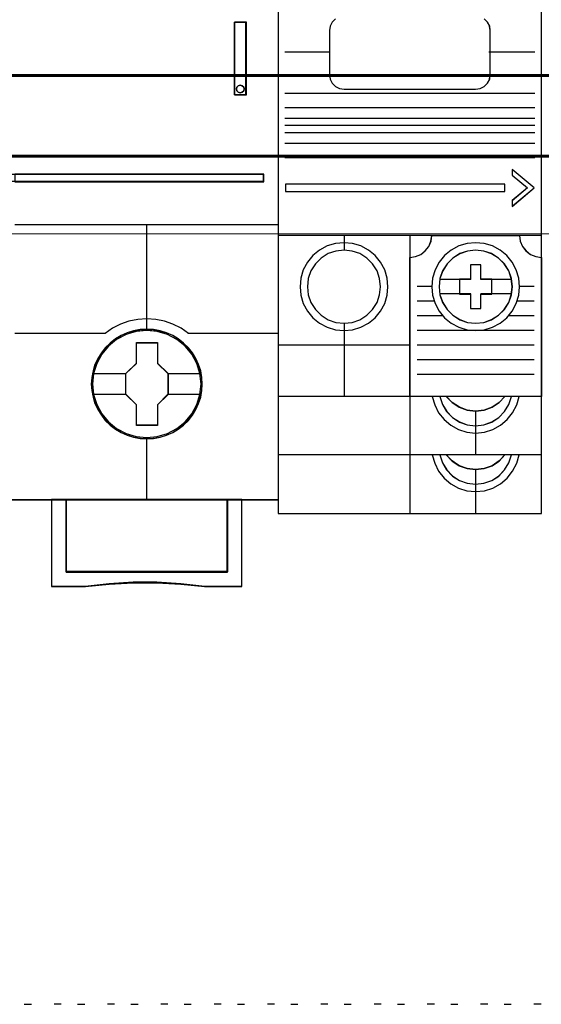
# Model space of a CAD drawing. Header units: millimetres. Extents: x -1290 to 1795, y -4192 to -1311.
# Tile 376 of 656: x 1420 to 1427, y -3670 to -3656. Entities that reach past the tile are written whole.
import ezdxf

# ---------------------------------------------------------------- set-up
doc = ezdxf.new("R2010")
doc.units = ezdxf.units.MM
for name, color, linetype in [('30', 7, 'Continuous'), ('45', 7, 'Continuous'), ('51', 7, 'Continuous')]:
    doc.layers.add(name, color=color, linetype=linetype)
doc.layers.add('Aparatura', color=7, linetype='Continuous', lineweight=13)

# ---------------------------------------------------------------- blocks, each defined once
blk = doc.blocks.new('*B189')
at = {"layer": '45', "color": 7}
for points in [[(279.586298, -83.678926), (261.574053, -83.678926), (261.574053, -165.701694), (279.586298, -165.701694), (297.587403, -165.701694), (315.599648, -165.701694), (315.599648, -83.678926), (297.587403, -83.678926), (279.586298, -83.678926)], [(312.571664, -133.076432), (312.571664, -138.040599), (313.395362, -138.040599), (313.395362, -133.076432), (312.571664, -133.076432)], [(313.215271, -137.503905), (313.244947, -137.632816), (313.215271, -137.767586), (313.114371, -137.861339), (312.977859, -137.902356), (312.841348, -137.861339), (312.746383, -137.767586), (312.716707, -137.632816), (312.746383, -137.503905), (312.841348, -137.410152), (312.977859, -137.369135), (313.114371, -137.410152), (313.215271, -137.503905)], [(297.566047, -143.450015), (297.566047, -143.97067), (314.593304, -143.97067), (314.593304, -143.450015), (297.566047, -143.450015)], [(310.378122, -157.796729), (310.355763, -157.343996), (310.283095, -156.896785), (310.12658, -156.466137), (309.947706, -156.052053), (309.712933, -155.660053), (309.433442, -155.312222), (309.103642, -154.991997), (308.734713, -154.715941), (308.365784, -154.473011), (307.935368, -154.285293), (307.504951, -154.158307), (307.046585, -154.07549), (306.593809, -154.053405), (306.135443, -154.07549), (305.693847, -154.158307), (305.246661, -154.285293), (304.833013, -154.473011), (304.441725, -154.715941), (304.083976, -154.991997), (303.748587, -155.312222), (303.485865, -155.660053), (303.239912, -156.052053), (303.038679, -156.466137), (302.921292, -156.896785), (302.831855, -157.343996), (302.798316, -157.796729), (302.831855, -158.24394), (302.921292, -158.68563), (303.038679, -159.116278), (303.239912, -159.530362), (303.485865, -159.922362), (303.748587, -160.281235), (304.083976, -160.601461), (304.441725, -160.877517), (304.833013, -161.109404), (305.246661, -161.291602), (305.693847, -161.42963), (306.135443, -161.517968), (306.593809, -161.540052), (307.046585, -161.517968), (307.504951, -161.42963), (307.935368, -161.291602), (308.365784, -161.109404), (308.734713, -160.877517), (309.103642, -160.601461), (309.433442, -160.281235), (309.712933, -159.922362), (309.947706, -159.530362), (310.12658, -159.116278), (310.283095, -158.68563), (310.355763, -158.24394), (310.378122, -157.796729)], [(310.378122, -157.796729), (310.355763, -157.343996), (310.283095, -156.896785), (310.12658, -156.466137), (309.947706, -156.052053), (309.712933, -155.660053), (309.433442, -155.312222), (309.103642, -154.991997), (308.734713, -154.715941), (308.365784, -154.473011), (307.935368, -154.285293), (307.504951, -154.158307), (307.046585, -154.07549), (306.593809, -154.053405), (306.135443, -154.07549), (305.693847, -154.158307), (305.246661, -154.285293), (304.833013, -154.473011), (304.441725, -154.715941), (304.083976, -154.991997), (303.748587, -155.312222), (303.485865, -155.660053), (303.239912, -156.052053), (303.038679, -156.466137), (302.921292, -156.896785), (302.831855, -157.343996), (302.798316, -157.796729), (302.831855, -158.24394), (302.921292, -158.68563), (303.038679, -159.116278), (303.239912, -159.530362), (303.485865, -159.922362), (303.748587, -160.281235), (304.083976, -160.601461), (304.441725, -160.877517), (304.833013, -161.109404), (305.246661, -161.291602), (305.693847, -161.42963), (306.135443, -161.517968), (306.593809, -161.540052), (307.046585, -161.517968), (307.504951, -161.42963), (307.935368, -161.291602), (308.365784, -161.109404), (308.734713, -160.877517), (309.103642, -160.601461), (309.433442, -160.281235), (309.712933, -159.922362), (309.947706, -159.530362), (310.12658, -159.116278), (310.283095, -158.68563), (310.355763, -158.24394), (310.378122, -157.796729)], [(310.363797, -157.796729), (310.341528, -157.345951), (310.269152, -156.90067), (310.113265, -156.471881), (309.935109, -156.059584), (309.701279, -155.669276), (309.42291, -155.322947), (309.094435, -155.004104), (308.726988, -154.729239), (308.359541, -154.487358), (307.930853, -154.30045), (307.502165, -154.174012), (307.04564, -154.091553), (306.594682, -154.069564), (306.138157, -154.091553), (305.698334, -154.174012), (305.252944, -154.30045), (304.840958, -154.487358), (304.451241, -154.729239), (304.094929, -155.004104), (303.760886, -155.322947), (303.499219, -155.669276), (303.254255, -156.059584), (303.053829, -156.471881), (302.936914, -156.90067), (302.847836, -157.345951), (302.814432, -157.796729), (302.847836, -158.24201), (302.936914, -158.681793), (303.053829, -159.110582), (303.254255, -159.522879), (303.499219, -159.913187), (303.760886, -160.270511), (304.094929, -160.589354), (304.451241, -160.864219), (304.840958, -161.095105), (305.252944, -161.276516), (305.698334, -161.413948), (306.138157, -161.501905), (306.594682, -161.523894), (307.04564, -161.501905), (307.502165, -161.413948), (307.930853, -161.276516), (308.359541, -161.095105), (308.726988, -160.864219), (309.094435, -160.589354), (309.42291, -160.270511), (309.701279, -159.913187), (309.935109, -159.522879), (310.113265, -159.110582), (310.269152, -158.681793), (310.341528, -158.24201), (310.363797, -157.796729)], [(305.87951, -154.954676), (307.320723, -154.954676), (307.320723, -156.375774), (308.041329, -157.078029), (308.041329, -158.499127), (307.320723, -159.217971), (307.320723, -160.62801), (305.87951, -160.62801), (305.87951, -159.217971), (305.147644, -158.499127), (305.147644, -157.078029), (305.87951, -156.375774), (305.87951, -154.954676)], [(305.87951, -154.954676), (307.320723, -154.954676), (307.320723, -154.954676), (307.320723, -156.375774), (307.320723, -156.375774), (308.041329, -157.078029), (308.041329, -157.078029), (308.041329, -158.499127), (308.041329, -158.499127), (307.320723, -159.217971), (307.320723, -159.217971), (307.320723, -160.62801), (307.320723, -160.62801), (305.87951, -160.62801), (305.87951, -160.62801), (305.87951, -159.217971), (305.87951, -159.217971), (305.147644, -158.499127), (305.147644, -158.499127), (305.147644, -157.078029), (305.147644, -157.078029), (305.87951, -156.375774), (305.87951, -156.375774), (305.87951, -154.954676), (305.87951, -154.954676)], [(305.886136, -154.970834), (307.312187, -154.970834), (307.312187, -156.383837), (308.025213, -157.082092), (308.025213, -158.495095), (307.312187, -159.209844), (307.312187, -160.611852), (305.886136, -160.611852), (305.886136, -159.209844), (305.161969, -158.495095), (305.161969, -157.082092), (305.886136, -156.383837), (305.886136, -154.970834)], [(300.071161, -165.669378), (300.071161, -171.63356), (302.3868, -171.63356), (304.021696, -171.45668), (305.651012, -171.36824), (307.285909, -171.36824), (308.920805, -171.45668), (310.544541, -171.63356), (313.094533, -171.63356), (313.094533, -165.669378), (312.10132, -165.669378), (312.10132, -170.633081), (301.075535, -170.633081), (301.075535, -165.669378), (300.071161, -165.669378)], [(306.588219, -165.669378), (301.072133, -165.669378), (301.072133, -170.637136), (312.104306, -170.637136), (312.104306, -165.669378), (306.588219, -165.669378)]]:
    blk.add_lwpolyline(points, close=True, dxfattribs=at)
at = {"layer": '45', "color": 139}
for points in [[(279.586298, -83.678926), (261.574053, -83.678926), (261.574053, -165.701694), (279.586298, -165.701694), (297.587403, -165.701694), (315.599648, -165.701694), (315.599648, -83.678926), (297.587403, -83.678926), (279.586298, -83.678926)], [(279.591668, -83.695084), (261.590169, -83.695084), (261.590169, -165.685536), (279.591668, -165.685536), (297.582033, -165.685536), (315.583532, -165.685536), (315.583532, -83.695084), (297.582033, -83.695084), (279.591668, -83.695084)], [(313.244947, -137.632816), (313.215271, -137.503905), (313.114371, -137.410152), (312.977859, -137.369135), (312.841348, -137.410152), (312.746383, -137.503905), (312.716707, -137.632816), (312.746383, -137.767586), (312.841348, -137.861339), (312.977859, -137.902356), (313.114371, -137.861339), (313.215271, -137.767586), (313.244947, -137.632816)], [(310.295753, -157.791343), (310.223056, -157.073551), (310.01615, -156.388888), (309.675034, -155.753919), (309.205302, -155.201772), (308.651688, -154.749011), (308.008602, -154.40668), (307.309595, -154.196864), (306.588219, -154.130606), (305.866844, -154.196864), (305.167837, -154.40668), (304.530342, -154.749011), (303.971137, -155.201772), (303.506996, -155.753919), (303.160289, -156.388888), (302.953382, -157.073551), (302.880686, -157.791343), (302.953382, -158.503613), (303.160289, -159.193797), (303.506996, -159.823245), (303.971137, -160.375392), (304.530342, -160.828153), (305.167837, -161.170484), (305.866844, -161.3803), (306.588219, -161.45208), (307.309595, -161.3803), (308.008602, -161.170484), (308.651688, -160.828153), (309.205302, -160.375392), (309.675034, -159.823245), (310.01615, -159.193797), (310.223056, -158.503613), (310.295753, -157.791343)], [(310.295753, -157.785889), (310.217481, -157.068111), (310.010618, -156.388982), (309.669575, -155.754024), (309.211124, -155.196366), (308.646446, -154.743613), (308.003496, -154.40681), (307.310227, -154.191476), (306.589005, -154.12522), (305.862192, -154.191476), (305.174515, -154.40681), (304.531564, -154.743613), (303.966886, -155.196366), (303.508435, -155.754024), (303.167392, -156.388982), (302.954939, -157.068111), (302.887848, -157.785889), (302.954939, -158.503667), (303.167392, -159.188317), (303.508435, -159.817754), (303.966886, -160.375412), (304.531564, -160.828165), (305.174515, -161.164968), (305.862192, -161.37478), (306.589005, -161.45208), (307.310227, -161.37478), (308.003496, -161.164968), (308.646446, -160.828165), (309.211124, -160.375412), (309.669575, -159.817754), (310.010618, -159.188317), (310.217481, -158.503667), (310.295753, -157.785889)]]:
    blk.add_lwpolyline(points, close=True, dxfattribs=at)
for points in [[(312.571664, -138.040599), (312.571664, -133.076432)], [(312.571664, -133.076432), (313.395362, -133.076432)], [(313.36313, -138.040599), (313.36313, -133.076432)], [(312.571664, -138.006487), (313.395362, -138.006487)], [(274.47208, -143.450015), (314.593304, -143.450015)], [(274.47208, -143.938353), (314.593304, -143.938353)], [(314.559282, -143.97067), (314.559282, -143.450015)], [(297.566047, -146.900695), (315.599648, -146.900695)], [(306.571208, -146.900695), (306.571208, -154.146764)], [(309.432661, -154.34964), (308.928745, -153.986419), (308.380036, -153.702652), (307.803331, -153.492665), (307.204231, -153.373483), (306.588333, -153.32808), (305.972435, -153.373483), (305.367735, -153.492665), (304.791031, -153.702652), (304.247921, -153.986419), (303.738405, -154.34964)], [(297.566047, -154.317323), (303.772428, -154.317323)], [(309.40043, -154.317323), (315.599648, -154.317323)], [(306.571208, -161.430535), (306.571208, -165.701694)], [(300.071161, -165.669378), (300.071161, -171.63356)], [(301.072133, -170.637136), (301.072133, -165.669378)], [(312.072074, -165.669378), (312.072074, -170.637136)], [(313.062302, -165.669378), (313.062302, -171.63356)], [(312.104306, -170.604819), (301.072133, -170.604819)], [(310.551815, -171.63356), (308.925495, -171.434874), (307.287998, -171.335531), (305.650501, -171.335531), (304.018593, -171.434874), (302.381095, -171.63356)], [(300.071161, -171.599448), (302.413327, -171.599448)], [(310.517793, -171.599448), (313.094533, -171.599448)]]:
    blk.add_lwpolyline(points, dxfattribs=at)
at = {"layer": '45', "color": 59}
for points in [[(312.571664, -133.076432), (312.571664, -138.040599), (313.395362, -138.040599), (313.395362, -133.076432), (312.571664, -133.076432)], [(313.215271, -137.503905), (313.244947, -137.632816), (313.215271, -137.767586), (313.114371, -137.861339), (312.977859, -137.902356), (312.841348, -137.861339), (312.746383, -137.767586), (312.716707, -137.632816), (312.746383, -137.503905), (312.841348, -137.410152), (312.977859, -137.369135), (313.114371, -137.410152), (313.215271, -137.503905)], [(297.582163, -143.464378), (297.582163, -143.956307), (314.577188, -143.956307), (314.577188, -143.464378), (297.582163, -143.464378)], [(300.071161, -165.669378), (300.071161, -171.63356), (302.3868, -171.63356), (304.021696, -171.45668), (305.651012, -171.36824), (307.285909, -171.36824), (308.920805, -171.45668), (310.544541, -171.63356), (313.094533, -171.63356), (313.094533, -165.669378), (312.10132, -165.669378), (312.10132, -170.633081), (301.075535, -170.633081), (301.075535, -165.669378), (300.071161, -165.669378)], [(300.085487, -165.683741), (300.085487, -171.617402), (302.39603, -171.617402), (304.02733, -171.441427), (305.653062, -171.353439), (307.284362, -171.353439), (308.915661, -171.441427), (310.535826, -171.617402), (313.080208, -171.617402), (313.080208, -165.683741), (312.08918, -165.683741), (312.08918, -170.622043), (301.08765, -170.622043), (301.08765, -165.683741), (300.085487, -165.683741)], [(306.588219, -165.669378), (301.072133, -165.669378), (301.072133, -170.637136), (312.104306, -170.637136), (312.104306, -165.669378), (306.588219, -165.669378)], [(306.588219, -165.683741), (301.088249, -165.683741), (301.088249, -170.622773), (312.08819, -170.622773), (312.08819, -165.683741), (306.588219, -165.683741)]]:
    blk.add_lwpolyline(points, close=True, dxfattribs=at)
at = {"layer": '45', "color": 1}
blk.add_lwpolyline([(297.566047, -143.450015), (297.566047, -143.97067), (314.593304, -143.97067), (314.593304, -143.450015), (297.566047, -143.450015)], close=True, dxfattribs=at)
at = {"layer": '45', "color": 7}
for points in [[(302.869942, -157.066018), (305.179876, -157.066018)], [(308.007307, -157.066018), (310.306497, -157.066018)], [(302.869942, -158.478965), (305.179876, -158.478965)], [(308.007307, -158.478965), (310.306497, -158.478965)]]:
    blk.add_lwpolyline(points, dxfattribs=at)
blk = doc.blocks.new('*U191')
at = {"layer": '45', "color": 7}
for points in [[(333.55625, -83.678926), (324.561742, -83.678926), (324.561742, -83.678926), (315.562044, -83.678926), (315.562044, -83.678926), (315.562044, -166.635281), (315.562044, -166.635281), (324.561742, -166.635281), (324.561742, -166.635281), (333.55625, -166.635281), (333.55625, -166.635281), (333.55625, -83.678926), (333.55625, -83.678926)], [(333.550878, -83.682516), (324.561741, -83.682516), (315.567416, -83.682516), (315.567416, -166.63169), (324.561741, -166.63169), (333.550878, -166.63169), (333.550878, -83.682516)], [(333.062032, -144.397876), (331.552517, -143.132237), (331.552517, -143.132237), (331.552517, -143.528075), (331.552517, -143.528075), (332.591941, -144.397876), (332.591941, -144.397876), (331.552517, -145.267678), (331.552517, -145.267678), (331.552517, -145.658307), (331.552517, -145.658307), (333.062032, -144.397876), (333.062032, -144.397876)], [(333.058451, -144.397865), (331.557889, -143.137623), (331.557889, -143.531773), (332.591148, -144.397865), (331.557889, -145.263957), (331.557889, -145.652921), (333.058451, -144.397865)], [(316.065216, -144.137638), (316.065216, -144.642134), (331.056508, -144.642134), (331.056508, -144.137638), (316.065216, -144.137638)], [(324.556461, -149.138241), (324.94595, -149.086343), (325.30428, -148.941029), (325.615871, -148.697109), (325.85995, -148.385721), (326.00536, -148.027626), (326.062485, -147.638392), (326.046905, -147.633202), (332.081386, -147.633202), (332.060613, -147.638392), (332.107352, -148.027626), (332.263147, -148.385721), (332.496841, -148.697109), (332.808432, -148.941029), (333.177148, -149.086343), (333.55625, -149.138241), (333.55625, -149.138241), (333.55625, -158.645934), (333.55625, -158.645934), (324.556461, -158.645934), (324.556461, -158.645934), (324.556461, -149.138241), (324.556461, -149.138241)], [(324.560042, -149.140604), (324.949144, -149.088749), (325.307117, -148.943553), (325.618398, -148.699832), (325.862235, -148.388699), (326.0075, -148.030895), (326.064568, -147.641978), (326.049004, -147.636793), (332.077481, -147.636793), (332.056729, -147.641978), (332.103421, -148.030895), (332.259062, -148.388699), (332.492523, -148.699832), (332.803804, -148.943553), (333.172153, -149.088749), (333.550878, -149.140604), (333.550878, -158.640547), (324.560042, -158.640547), (324.560042, -149.140604)], [(323.068434, -151.142936), (323.011268, -150.556071), (322.844967, -149.984787), (322.564334, -149.475824), (322.184961, -149.018796), (321.727633, -148.639671), (321.218337, -148.359223), (320.646678, -148.193031), (320.069821, -148.135902), (319.477375, -148.193031), (318.910912, -148.359223), (318.396419, -148.639671), (317.939092, -149.018796), (317.564915, -149.475824), (317.284282, -149.984787), (317.117981, -150.556071), (317.060815, -151.142936), (317.117981, -151.724607), (317.284282, -152.290698), (317.564915, -152.804854), (317.939092, -153.261882), (318.396419, -153.641007), (318.910912, -153.916262), (319.477375, -154.082454), (320.069821, -154.139583), (320.646678, -154.082454), (321.218337, -153.916262), (321.727633, -153.641007), (322.184961, -153.261882), (322.564334, -152.804854), (322.844967, -152.290698), (323.011268, -151.724607), (323.068434, -151.142936)], [(322.565262, -151.143033), (322.497677, -150.587071), (322.320917, -150.051891), (322.019385, -149.584259), (321.629473, -149.184174), (321.15118, -148.882811), (320.615701, -148.70615), (320.069823, -148.638603), (319.513548, -148.70615), (318.978069, -148.882811), (318.499776, -149.184174), (318.109864, -149.584259), (317.808332, -150.051891), (317.626373, -150.587071), (317.563987, -151.143033), (317.626373, -151.704192), (317.808332, -152.223784), (318.109864, -152.707004), (318.499776, -153.096697), (318.978069, -153.39806), (319.513548, -153.585113), (320.069823, -153.642268), (320.615701, -153.585113), (321.15118, -153.39806), (321.629473, -153.096697), (322.019385, -152.707004), (322.320917, -152.223784), (322.497677, -151.704192), (322.565262, -151.143033)], [(332.06106, -151.142936), (332.009108, -150.556071), (331.827276, -149.984787), (331.551931, -149.475824), (331.183072, -149.018796), (330.725894, -148.639671), (330.201179, -148.359223), (329.645292, -148.193031), (329.053039, -148.135902), (328.476372, -148.193031), (327.910095, -148.359223), (327.38538, -148.639671), (326.938593, -149.018796), (326.559343, -149.475824), (326.283998, -149.984787), (326.112556, -150.556071), (326.060604, -151.142936), (326.112556, -151.724607), (326.283998, -152.290698), (326.559343, -152.804854), (326.938593, -153.261882), (327.38538, -153.641007), (327.910095, -153.916262), (328.476372, -154.082454), (329.053039, -154.139583), (329.645292, -154.082454), (330.201179, -153.916262), (330.725894, -153.641007), (331.183072, -153.261882), (331.551931, -152.804854), (331.827276, -152.290698), (332.009108, -151.724607), (332.06106, -151.142936)], [(331.563261, -151.143033), (331.495698, -150.587071), (331.318995, -150.051891), (331.01756, -149.584259), (330.617379, -149.184174), (330.149636, -148.882811), (329.614329, -148.70615), (329.053037, -148.638603), (328.496941, -148.70615), (327.972029, -148.882811), (327.493891, -149.184174), (327.104105, -149.584259), (326.80267, -150.051891), (326.615573, -150.587071), (326.558404, -151.143033), (326.615573, -151.704192), (326.80267, -152.223784), (327.104105, -152.707004), (327.493891, -153.096697), (327.972029, -153.39806), (328.496941, -153.585113), (329.053037, -153.642268), (329.614329, -153.585113), (330.149636, -153.39806), (330.617379, -153.096697), (331.01756, -152.707004), (331.318995, -152.223784), (331.495698, -151.704192), (331.563261, -151.143033)], [(331.559679, -151.143926), (331.492213, -150.588961), (331.315763, -150.054742), (331.014759, -149.587949), (330.615152, -149.188581), (330.148077, -148.887759), (329.613537, -148.711415), (329.053048, -148.643989), (328.497748, -148.711415), (327.973587, -148.887759), (327.496134, -149.188581), (327.106905, -149.587949), (326.805902, -150.054742), (326.619072, -150.588961), (326.561985, -151.143926), (326.619072, -151.704078), (326.805902, -152.222738), (327.106905, -152.705091), (327.496134, -153.094085), (327.973587, -153.394908), (328.497748, -153.581625), (329.053048, -153.638677), (329.613537, -153.581625), (330.148077, -153.394908), (330.615152, -153.094085), (331.014759, -152.705091), (331.315763, -152.222738), (331.492213, -151.704078), (331.559679, -151.143926)], [(328.708873, -149.640413), (328.708873, -150.644495), (328.714085, -150.639292), (327.947946, -150.639292), (327.947946, -150.644495), (327.947946, -151.648577), (327.947946, -151.643374), (328.708873, -151.643374), (328.708873, -151.648577), (328.708873, -152.642253), (328.708873, -152.642253), (329.412471, -152.642253), (329.412471, -152.642253), (329.412471, -151.648577), (329.412471, -151.643374), (330.157763, -151.643374), (330.162975, -151.648577), (330.162975, -150.644495), (330.157763, -150.639292), (329.412471, -150.639292), (329.412471, -150.644495), (329.412471, -149.640413), (329.412471, -149.640413), (328.708873, -149.640413), (328.708873, -149.640413)], [(328.71117, -149.644004), (328.71117, -150.645083), (328.71636, -150.639896), (327.953317, -150.639896), (327.953317, -150.645083), (327.953317, -151.646162), (327.953317, -151.640975), (328.71117, -151.640975), (328.71117, -151.646162), (328.71117, -152.636867), (329.411923, -152.636867), (329.411923, -151.646162), (329.411923, -151.640975), (330.154203, -151.640975), (330.159394, -151.646162), (330.159394, -150.645083), (330.154203, -150.639896), (329.411923, -150.639896), (329.411923, -150.645083), (329.411923, -149.644004), (328.71117, -149.644004)], [(326.604961, -158.635161), (326.781667, -159.18263), (327.072712, -159.662316), (327.4729, -160.074221), (327.951046, -160.38706), (328.486362, -160.579977), (329.052862, -160.647759), (329.624558, -160.579977), (330.159874, -160.38706), (330.638021, -160.074221), (331.038208, -159.662316), (331.329254, -159.18263), (331.50596, -158.635161), (331.058997, -158.635161), (330.65881, -159.057494), (330.180663, -159.370333), (329.634953, -159.573678), (329.052862, -159.64146), (328.486362, -159.573678), (327.940652, -159.370333), (327.452111, -159.057494), (327.051924, -158.635161), (326.604961, -158.635161)], [(326.610333, -158.640547), (326.786716, -159.185085), (327.07723, -159.662204), (327.476686, -160.071904), (327.953959, -160.383069), (328.488297, -160.574954), (329.053762, -160.642373), (329.624414, -160.574954), (330.158752, -160.383069), (330.636025, -160.071904), (331.035481, -159.662204), (331.325995, -159.185085), (331.502379, -158.640547), (331.056232, -158.640547), (330.656776, -159.06062), (330.179503, -159.371784), (329.63479, -159.574041), (329.053762, -159.64146), (328.488297, -159.574041), (327.943584, -159.371784), (327.455936, -159.06062), (327.056479, -158.640547), (326.610333, -158.640547)], [(327.050832, -158.635161), (327.451237, -159.059378), (327.940044, -159.373612), (328.486052, -159.577864), (329.05286, -159.645948), (329.635269, -159.577864), (330.181276, -159.373612), (330.659683, -159.059378), (331.060089, -158.635161), (327.050832, -158.635161)], [(327.056204, -158.640547), (327.455715, -159.060996), (327.943431, -159.37244), (328.488219, -159.574878), (329.053761, -159.642358), (329.634869, -159.574878), (330.179658, -159.37244), (330.656996, -159.060996), (331.056508, -158.640547), (327.056204, -158.640547)], [(326.604961, -162.622654), (326.781667, -163.174843), (327.072712, -163.66452), (327.4729, -164.076057), (327.951046, -164.378198), (328.486362, -164.570944), (329.052862, -164.633456), (329.624558, -164.570944), (330.159874, -164.378198), (330.638021, -164.076057), (331.038208, -163.66452), (331.329254, -163.174843), (331.50596, -162.622654), (331.058997, -162.622654), (330.65881, -163.049819), (330.180663, -163.372797), (329.634953, -163.565543), (329.052862, -163.628055), (328.486362, -163.565543), (327.940652, -163.372797), (327.452111, -163.049819), (327.051924, -162.622654), (326.604961, -162.622654)], [(326.610333, -162.626244), (326.786716, -163.176461), (327.07723, -163.66439), (327.476686, -164.074457), (327.953959, -164.375519), (328.488297, -164.567576), (329.053762, -164.629865), (329.624414, -164.567576), (330.158752, -164.375519), (330.636025, -164.074457), (331.035481, -163.66439), (331.325995, -163.176461), (331.502379, -162.626244), (331.056232, -162.626244), (330.656776, -163.051884), (330.179503, -163.373709), (329.63479, -163.565766), (329.053762, -163.628055), (328.488297, -163.565766), (327.943584, -163.373709), (327.455936, -163.051884), (327.056479, -162.626244), (326.610333, -162.626244)], [(327.050832, -162.622654), (327.451237, -163.052107), (327.940044, -163.376816), (328.486052, -163.570594), (329.05286, -163.633441), (329.635269, -163.570594), (330.181276, -163.376816), (330.659683, -163.052107), (331.060089, -162.622654), (327.050832, -162.622654)], [(327.056204, -162.626244), (327.455715, -163.052647), (327.943431, -163.375049), (328.488219, -163.56745), (329.053761, -163.62985), (329.634869, -163.56745), (330.179658, -163.375049), (330.656996, -163.052647), (331.056508, -162.626244), (327.056204, -162.626244)]]:
    blk.add_lwpolyline(points, close=True, dxfattribs=at)
for points in [[(319.472915, -132.841385), (319.249665, -133.064809), (319.109485, -133.340193), (319.062758, -133.641556), (319.062758, -133.641556), (319.062758, -136.64999), (319.062758, -136.64999), (319.109485, -136.961745), (319.249665, -137.242324), (319.472915, -137.465749), (319.753275, -137.611234), (320.064787, -137.652801), (320.064787, -137.652801), (329.057089, -137.652801), (329.057089, -137.652801), (329.373792, -137.611234), (329.648961, -137.465749), (329.872211, -137.242324), (330.017583, -136.961745), (330.059118, -136.64999), (330.059118, -136.64999), (330.059118, -133.641556), (330.059118, -133.641556), (330.017583, -133.340193), (329.872211, -133.064809), (329.648961, -132.841385)], [(319.477953, -132.844631), (319.254885, -133.067654), (319.114818, -133.342544), (319.06813, -133.643366), (319.06813, -136.646403), (319.114818, -136.957599), (319.254885, -137.237675), (319.477953, -137.460698), (319.758085, -137.605923), (320.069343, -137.647415), (329.054323, -137.647415), (329.370769, -137.605923), (329.645713, -137.460698), (329.868782, -137.237675), (330.014035, -136.957599), (330.055536, -136.646403), (330.055536, -133.643366), (330.014035, -133.342544), (329.868782, -133.067654), (329.645713, -132.844631)], [(324.567205, -147.638588), (315.562044, -147.638588)], [(320.063729, -147.638588), (320.063729, -148.649375)], [(324.556461, -147.638588), (324.556461, -166.635281)], [(333.55625, -147.638588), (324.556461, -147.638588)], [(328.716133, -150.640428), (326.604961, -150.640428)], [(331.50596, -150.640428), (329.405532, -150.640428)], [(326.071348, -151.137742), (325.059633, -151.137742)], [(333.062032, -151.137742), (332.052107, -151.137742)], [(328.716133, -151.640443), (326.604961, -151.640443)], [(331.50596, -151.640443), (329.405532, -151.640443)], [(326.236088, -152.139553), (325.059633, -152.139553)], [(333.062032, -152.139553), (331.874833, -152.139553)], [(326.828791, -153.128796), (325.059633, -153.128796)], [(333.062032, -153.128796), (331.28392, -153.128796)], [(320.063729, -153.631496), (320.063729, -158.645934)], [(333.062032, -154.130606), (325.059633, -154.130606)], [(324.567205, -155.130621), (315.562044, -155.130621)], [(333.062032, -155.130621), (325.059633, -155.130621)], [(333.062032, -156.130636), (325.059633, -156.130636)], [(333.062032, -157.132446), (325.059633, -157.132446)], [(324.567205, -158.635161), (315.562044, -158.635161)], [(326.091045, -158.635161), (326.257323, -159.21317), (326.527523, -159.749521), (326.896452, -160.218176), (327.364107, -160.608723), (327.883724, -160.900331), (328.455303, -161.077378), (329.052862, -161.145073), (329.655618, -161.077378), (330.227197, -160.900331), (330.762402, -160.608723), (331.214469, -160.218176), (331.583397, -159.749521), (331.86399, -159.21317), (332.019876, -158.635161)], [(329.047402, -159.635176), (329.047402, -162.633426)], [(324.567205, -162.622654), (315.562044, -162.622654)], [(333.55625, -162.622654), (324.556461, -162.622654)], [(326.091045, -162.622654), (326.257323, -163.205911), (326.527523, -163.752715), (326.896452, -164.221404), (327.364107, -164.611978), (327.883724, -164.903607), (328.455303, -165.080667), (329.052862, -165.137951), (329.655618, -165.080667), (330.227197, -164.903607), (330.762402, -164.611978), (331.214469, -164.221404), (331.583397, -163.752715), (331.86399, -163.205911), (332.019876, -162.622654)], [(329.047402, -163.622669), (329.047402, -166.635281)]]:
    blk.add_lwpolyline(points, dxfattribs=at)
at = {"layer": '45', "color": 253}
for points in [[(319.094989, -135.126731), (316.018659, -135.126731)], [(333.105007, -135.126731), (329.960632, -135.126731)], [(319.120058, -136.683308), (316.018659, -136.683308)], [(333.105007, -136.683308), (329.960632, -136.683308)], [(333.105007, -137.952626), (316.018659, -137.952626)], [(333.105007, -138.927506), (316.018659, -138.927506)], [(333.105007, -139.658217), (316.018659, -139.658217)], [(333.105007, -140.141169), (316.018659, -140.141169)], [(333.105007, -140.638483), (316.018659, -140.638483)], [(333.105007, -141.369194), (316.018659, -141.369194)], [(333.105007, -142.338688), (316.018659, -142.338688)]]:
    blk.add_lwpolyline(points, dxfattribs=at)
at = {"layer": '45', "color": 1}
blk.add_lwpolyline([(316.059844, -144.134047), (316.059844, -144.64752), (316.059844, -144.64752), (331.060089, -144.64752), (331.060089, -144.64752), (331.060089, -144.134047), (331.060089, -144.134047), (316.059844, -144.134047), (316.059844, -144.134047)], close=True, dxfattribs=at)
blk = doc.blocks.new('*U202')
at = {"layer": '51', "color": 255}
for points in [[(155.573155, -350.04556), (156.063792, -350.04556)], [(159.21533, -350.04556), (159.705967, -350.04556)], [(162.857505, -350.04556), (163.348142, -350.04556)], [(166.49968, -350.04556), (166.988526, -350.04556)], [(170.140064, -350.04556), (170.630701, -350.04556)], [(173.782239, -350.04556), (174.272876, -350.04556)], [(177.424414, -350.04556), (177.915051, -350.04556)], [(181.066589, -350.04556), (181.557226, -350.04556)], [(184.708763, -350.04556), (185.19761, -350.04556)], [(188.349148, -350.04556), (188.839785, -350.04556)]]:
    blk.add_lwpolyline(points, dxfattribs=at)
blk = doc.blocks.new('*U203')
at = {"layer": '30', "color": 7}
for points in [[(764.797637, -262.566695), (117.203183, -262.566695), (117.203183, -264.08627), (117.203183, -285.154976), (117.203183, -286.633482), (764.797637, -286.633482), (764.797637, -285.154976), (764.797637, -264.08627), (764.797637, -262.566695)], [(117.203183, -286.545509), (764.797637, -286.545509), (117.203183, -286.545509)], [(764.797637, -286.545509), (117.203183, -286.545509), (117.203183, -288.04212), (117.203183, -289.621877), (117.203183, -292.157801), (764.797637, -292.157801), (764.797637, -289.621877), (764.797637, -288.04212), (764.797637, -286.545509)], [(764.754661, -286.588598), (117.246158, -286.588598), (117.246158, -288.062228), (117.246158, -289.617727), (117.246158, -292.114713), (764.754661, -292.114713), (764.754661, -289.617727), (764.754661, -288.062228), (764.754661, -286.588598)], [(117.203183, -292.069829), (764.797637, -292.069829), (117.203183, -292.069829)]]:
    blk.add_lwpolyline(points, close=True, dxfattribs=at)
blk = doc.blocks.new('*U221')
at = {"layer": '51', "color": 255}
for points in [[(158.10692, -350.032992), (157.616283, -350.032992)], [(161.749095, -350.032992), (161.258457, -350.032992)], [(165.391269, -350.032992), (164.900632, -350.032992)], [(169.031654, -350.032992), (168.542807, -350.032992)], [(172.673829, -350.032992), (172.183191, -350.032992)], [(176.316003, -350.032992), (175.825366, -350.032992)], [(179.958178, -350.032992), (179.467541, -350.032992)], [(183.598563, -350.032992), (183.109716, -350.032992)], [(187.240738, -350.032992), (186.7501, -350.032992)], [(190.882912, -350.032992), (190.392275, -350.032992)]]:
    blk.add_lwpolyline(points, dxfattribs=at)

msp = doc.modelspace()

# ---------------------------------------------------------------- linework, layer by layer
at = {"layer": 'Aparatura', "color": 7, "lineweight": 13}
msp.add_lwpolyline([(1542.039, -3659.392), (1412.53, -3659.392), (1412.53, -3650.418), (1542.039, -3650.418), (1542.039, -3659.392)], close=True, dxfattribs=at)
msp.add_lwpolyline([(1412.53, -3659.392), (1542.039, -3659.392)], dxfattribs=at)

# ---------------------------------------------------------------- block references
at = {"layer": 'Aparatura', "color": 7, "lineweight": 13, "xscale": 0.2, "yscale": 0.2, "zscale": 0.2}
for name, p in [('*U202', (1388.984, -3599.91)), ('*B189', (1360.455, -3629.886)), ('*U191', (1360.455, -3629.886)), ('*U203', (1388.984, -3599.91)), ('*U221', (1388.984, -3599.91))]:
    msp.add_blockref(name, p, dxfattribs=at)

doc.saveas('drawing.dxf')
